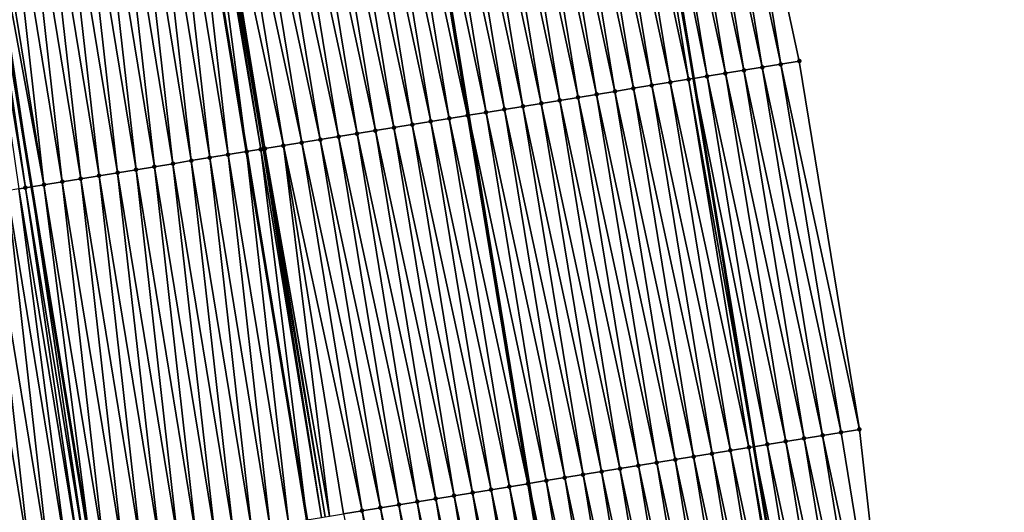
# Model space of a CAD drawing. Header units: feet. Extents: x 2010743 to 2022806, y 818705 to 837694.
# Tile 522 of 531: x 2011127 to 2011180, y 837056 to 837083. Entities that reach past the tile are written whole.
import ezdxf

# ---------------------------------------------------------------- set-up
doc = ezdxf.new("R2010")
doc.units = ezdxf.units.FT
doc.header["$MEASUREMENT"] = 0
for name, color, linetype, lineweight in [('EP_Travel Lane', 172, 'Continuous', 53), ('Road Shots', 141, 'Continuous', 100), ('STRIPING', 60, 'Continuous', 53)]:
    doc.layers.add(name, color=color, linetype=linetype, lineweight=lineweight)
doc.layers.add('I-77-MM17-21_NB-Surface-Border', color=7, linetype='Continuous')
doc.layers.add('I-77-MM17-21_NB-Surface-TIN', color=7, linetype='Continuous')

msp = doc.modelspace()

# ---------------------------------------------------------------- linework, layer by layer
at = {"layer": 'EP_Travel Lane'}
for points in [[(2011143.788, 837198.049, 349.843), (2011147.069, 837178.321, 349.642), (2011150.357, 837158.599, 349.461), (2011153.682, 837138.878, 349.257), (2011156.923, 837119.055, 349.034), (2011160.161, 837099.32, 348.841), (2011163.4, 837079.585, 348.559), (2011166.638, 837059.851, 348.291), (2011169.862, 837040.081, 348.042), (2011173.062, 837020.341, 347.773), (2011176.262, 837000.6, 347.535), (2011179.462, 836980.859, 347.267), (2011182.633, 836961.039, 346.971), (2011185.763, 836941.289, 346.625), (2011188.893, 836921.539, 346.26), (2011192.023, 836901.788, 345.91), (2011195.122, 836881.965, 345.542), (2011198.181, 836862.203, 345.228), (2011201.241, 836842.441, 344.868), (2011204.3, 836822.68, 344.507), (2011207.331, 836802.814, 344.144), (2011210.314, 836783.042, 343.765), (2011213.298, 836763.269, 343.41), (2011216.281, 836743.496, 343.031)], [(2011108.363, 837192.113, 350.139), (2011111.65, 837172.386, 349.935), (2011114.945, 837152.658, 349.739), (2011118.273, 837132.938, 349.54), (2011121.479, 837113.254, 349.314), (2011124.707, 837093.517, 349.075), (2011127.936, 837073.781, 348.829), (2011131.164, 837054.045, 348.582), (2011134.373, 837034.327, 348.314), (2011137.571, 837014.586, 348.052), (2011140.77, 836994.845, 347.804), (2011143.968, 836975.104, 347.527), (2011147.12, 836955.404, 347.217), (2011150.252, 836935.654, 346.875), (2011153.383, 836915.904, 346.53), (2011156.515, 836896.153, 346.174), (2011159.598, 836876.438, 345.825), (2011162.658, 836856.676, 345.491), (2011165.717, 836836.915, 345.115), (2011168.776, 836817.153, 344.77), (2011171.783, 836797.445, 344.426), (2011174.766, 836777.672, 344.066), (2011177.75, 836757.9, 343.675), (2011180.733, 836738.127, 343.324)]]:
    msp.add_polyline3d(points, dxfattribs=at)
at = {"layer": 'I-77-MM17-21_NB-Surface-Border', "color": 3, "linetype": 'Continuous', "lineweight": -3}
msp.add_polyline3d([(2011145.518, 837198.339, 349.784), (2011147.835, 837178.45, 349.618), (2011153.111, 837159.062, 349.356), (2011158.39, 837139.67, 349.073), (2011161.623, 837119.826, 348.847), (2011164.852, 837100.089, 348.658), (2011169.067, 837080.515, 348.34), (2011172.295, 837060.779, 348.069), (2011174.527, 837040.84, 347.854), (2011177.726, 837021.099, 347.597), (2011179.938, 837001.197, 347.389), (2011183.137, 836981.457, 347.116), (2011185.322, 836961.468, 346.865), (2011189.441, 836941.875, 346.483), (2011193.561, 836922.282, 346.084), (2011196.692, 836902.532, 345.727), (2011199.802, 836882.695, 345.372), (2011202.873, 836862.935, 345.041), (2011205.945, 836843.176, 344.693), (2011209.017, 836823.416, 344.338), (2011211.067, 836803.381, 344.006), (2011214.051, 836783.608, 343.64), (2011215.057, 836763.535, 343.352), (2011220.018, 836744.062, 342.899)], dxfattribs=at)
at = {"layer": 'I-77-MM17-21_NB-Surface-TIN', "color": 128, "linetype": 'Continuous', "lineweight": -3}
for points in [[(2011168.08, 837080.353, 348.38), (2011164.852, 837100.089, 348.658), (2011163.865, 837099.927, 348.697)], [(2011168.08, 837080.353, 348.38), (2011169.067, 837080.515, 348.34), (2011164.852, 837100.089, 348.658)], [(2011165.119, 837079.867, 348.5), (2011161.891, 837099.603, 348.778), (2011160.904, 837099.441, 348.812)], [(2011166.106, 837080.029, 348.46), (2011162.878, 837099.765, 348.735), (2011161.891, 837099.603, 348.778)], [(2011165.119, 837079.867, 348.5), (2011166.106, 837080.029, 348.46), (2011161.891, 837099.603, 348.778)], [(2011167.093, 837080.191, 348.422), (2011163.865, 837099.927, 348.697), (2011162.878, 837099.765, 348.735)], [(2011166.106, 837080.029, 348.46), (2011167.093, 837080.191, 348.422), (2011162.878, 837099.765, 348.735)], [(2011167.093, 837080.191, 348.422), (2011168.08, 837080.353, 348.38), (2011163.865, 837099.927, 348.697)], [(2011162.159, 837079.382, 348.599), (2011158.931, 837099.118, 348.877), (2011157.944, 837098.956, 348.89)], [(2011163.146, 837079.544, 348.568), (2011159.917, 837099.28, 348.85), (2011158.931, 837099.118, 348.877)], [(2011162.159, 837079.382, 348.599), (2011163.146, 837079.544, 348.568), (2011158.931, 837099.118, 348.877)], [(2011159.917, 837099.28, 348.85), (2011163.4, 837079.585, 348.559), (2011160.161, 837099.32, 348.841)], [(2011163.146, 837079.544, 348.568), (2011163.4, 837079.585, 348.559), (2011159.917, 837099.28, 348.85)], [(2011164.133, 837079.706, 348.533), (2011160.904, 837099.441, 348.812), (2011160.161, 837099.32, 348.841)], [(2011164.133, 837079.706, 348.533), (2011160.161, 837099.32, 348.841), (2011163.4, 837079.585, 348.559)], [(2011164.133, 837079.706, 348.533), (2011165.119, 837079.867, 348.5), (2011160.904, 837099.441, 348.812)], [(2011158.211, 837078.736, 348.662), (2011154.983, 837098.471, 348.932), (2011153.996, 837098.31, 348.943)], [(2011159.198, 837078.897, 348.647), (2011155.97, 837098.633, 348.92), (2011154.983, 837098.471, 348.932)], [(2011158.211, 837078.736, 348.662), (2011159.198, 837078.897, 348.647), (2011154.983, 837098.471, 348.932)], [(2011160.185, 837079.059, 348.635), (2011156.957, 837098.795, 348.904), (2011155.97, 837098.633, 348.92)], [(2011159.198, 837078.897, 348.647), (2011160.185, 837079.059, 348.635), (2011155.97, 837098.633, 348.92)], [(2011161.172, 837079.22, 348.618), (2011157.944, 837098.956, 348.89), (2011156.957, 837098.795, 348.904)], [(2011160.185, 837079.059, 348.635), (2011161.172, 837079.22, 348.618), (2011156.957, 837098.795, 348.904)], [(2011161.172, 837079.22, 348.618), (2011162.159, 837079.382, 348.599), (2011157.944, 837098.956, 348.89)], [(2011155.251, 837078.251, 348.708), (2011152.023, 837097.987, 348.971), (2011151.036, 837097.825, 348.986)], [(2011156.238, 837078.412, 348.691), (2011153.009, 837098.148, 348.955), (2011152.023, 837097.987, 348.971)], [(2011155.251, 837078.251, 348.708), (2011156.238, 837078.412, 348.691), (2011152.023, 837097.987, 348.971)], [(2011157.225, 837078.574, 348.678), (2011153.996, 837098.31, 348.943), (2011153.009, 837098.148, 348.955)], [(2011156.238, 837078.412, 348.691), (2011157.225, 837078.574, 348.678), (2011153.009, 837098.148, 348.955)], [(2011157.225, 837078.574, 348.678), (2011158.211, 837078.736, 348.662), (2011153.996, 837098.31, 348.943)], [(2011152.29, 837077.766, 348.775), (2011149.062, 837097.502, 349.017), (2011148.125, 837097.349, 349.021)], [(2011153.277, 837077.927, 348.742), (2011150.049, 837097.663, 349.004), (2011149.062, 837097.502, 349.017)], [(2011152.29, 837077.766, 348.775), (2011153.277, 837077.927, 348.742), (2011149.062, 837097.502, 349.017)], [(2011154.264, 837078.089, 348.723), (2011151.036, 837097.825, 348.986), (2011150.049, 837097.663, 349.004)], [(2011153.277, 837077.927, 348.742), (2011154.264, 837078.089, 348.723), (2011150.049, 837097.663, 349.004)], [(2011154.264, 837078.089, 348.723), (2011155.251, 837078.251, 348.708), (2011151.036, 837097.825, 348.986)], [(2011149.33, 837077.281, 348.814), (2011146.101, 837097.017, 349.054), (2011145.115, 837096.856, 349.069)], [(2011150.317, 837077.442, 348.804), (2011147.088, 837097.179, 349.04), (2011146.101, 837097.017, 349.054)], [(2011149.33, 837077.281, 348.814), (2011150.317, 837077.442, 348.804), (2011146.101, 837097.017, 349.054)], [(2011151.304, 837077.604, 348.785), (2011148.075, 837097.34, 349.022), (2011147.088, 837097.179, 349.04)], [(2011150.317, 837077.442, 348.804), (2011151.304, 837077.604, 348.785), (2011147.088, 837097.179, 349.04)], [(2011148.075, 837097.34, 349.022), (2011151.353, 837077.612, 348.784), (2011148.125, 837097.349, 349.021)], [(2011151.304, 837077.604, 348.785), (2011151.353, 837077.612, 348.784), (2011148.075, 837097.34, 349.022)], [(2011152.29, 837077.766, 348.775), (2011148.125, 837097.349, 349.021), (2011151.353, 837077.612, 348.784)], [(2011145.382, 837076.634, 348.875), (2011142.154, 837096.371, 349.124), (2011141.167, 837096.209, 349.141)], [(2011146.369, 837076.796, 348.857), (2011143.141, 837096.532, 349.105), (2011142.154, 837096.371, 349.124)], [(2011145.382, 837076.634, 348.875), (2011146.369, 837076.796, 348.857), (2011142.154, 837096.371, 349.124)], [(2011147.356, 837076.958, 348.841), (2011144.128, 837096.694, 349.087), (2011143.141, 837096.532, 349.105)], [(2011146.369, 837076.796, 348.857), (2011147.356, 837076.958, 348.841), (2011143.141, 837096.532, 349.105)], [(2011148.343, 837077.119, 348.827), (2011145.115, 837096.856, 349.069), (2011144.128, 837096.694, 349.087)], [(2011147.356, 837076.958, 348.841), (2011148.343, 837077.119, 348.827), (2011144.128, 837096.694, 349.087)], [(2011148.343, 837077.119, 348.827), (2011149.33, 837077.281, 348.814), (2011145.115, 837096.856, 349.069)], [(2011142.422, 837076.15, 348.925), (2011139.194, 837095.886, 349.179), (2011138.207, 837095.724, 349.199)], [(2011143.409, 837076.311, 348.907), (2011140.18, 837096.047, 349.161), (2011139.194, 837095.886, 349.179)], [(2011142.422, 837076.15, 348.925), (2011143.409, 837076.311, 348.907), (2011139.194, 837095.886, 349.179)], [(2011144.396, 837076.473, 348.89), (2011141.167, 837096.209, 349.141), (2011140.18, 837096.047, 349.161)], [(2011143.409, 837076.311, 348.907), (2011144.396, 837076.473, 348.89), (2011140.18, 837096.047, 349.161)], [(2011144.396, 837076.473, 348.89), (2011145.382, 837076.634, 348.875), (2011141.167, 837096.209, 349.141)], [(2011138.474, 837075.504, 348.946), (2011136.233, 837095.401, 349.219), (2011135.246, 837095.24, 349.205)], [(2011136.876, 837095.506, 349.22), (2011136.233, 837095.401, 349.219), (2011139.461, 837075.665, 348.956)], [(2011138.474, 837075.504, 348.946), (2011139.461, 837075.665, 348.956), (2011136.233, 837095.401, 349.219)], [(2011140.22, 837075.789, 348.961), (2011137.019, 837095.529, 349.219), (2011136.876, 837095.506, 349.22)], [(2011140.22, 837075.789, 348.961), (2011136.876, 837095.506, 349.22), (2011139.461, 837075.665, 348.956)], [(2011140.358, 837075.812, 348.96), (2011137.22, 837095.562, 349.218), (2011137.019, 837095.529, 349.219)], [(2011140.22, 837075.789, 348.961), (2011140.358, 837075.812, 348.96), (2011137.019, 837095.529, 349.219)], [(2011141.435, 837075.988, 348.942), (2011138.207, 837095.724, 349.199), (2011137.22, 837095.562, 349.218)], [(2011140.358, 837075.812, 348.96), (2011140.448, 837075.826, 348.959), (2011137.22, 837095.562, 349.218)], [(2011140.448, 837075.826, 348.959), (2011141.435, 837075.988, 348.942), (2011137.22, 837095.562, 349.218)], [(2011141.435, 837075.988, 348.942), (2011142.422, 837076.15, 348.925), (2011138.207, 837095.724, 349.199)], [(2011135.514, 837075.02, 348.909), (2011133.272, 837094.917, 349.172), (2011132.285, 837094.756, 349.162)], [(2011136.501, 837075.181, 348.919), (2011134.259, 837095.078, 349.186), (2011133.272, 837094.917, 349.172)], [(2011135.514, 837075.02, 348.909), (2011136.501, 837075.181, 348.919), (2011133.272, 837094.917, 349.172)], [(2011137.487, 837075.342, 348.931), (2011135.246, 837095.24, 349.205), (2011134.259, 837095.078, 349.186)], [(2011136.501, 837075.181, 348.919), (2011137.487, 837075.342, 348.931), (2011134.259, 837095.078, 349.186)], [(2011137.487, 837075.342, 348.931), (2011138.474, 837075.504, 348.946), (2011135.246, 837095.24, 349.205)], [(2011131.566, 837074.374, 348.875), (2011129.325, 837094.272, 349.136), (2011128.338, 837094.111, 349.129)], [(2011132.553, 837074.536, 348.884), (2011130.312, 837094.433, 349.144), (2011129.325, 837094.272, 349.136)], [(2011131.566, 837074.374, 348.875), (2011132.553, 837074.536, 348.884), (2011129.325, 837094.272, 349.136)], [(2011133.54, 837074.697, 348.892), (2011131.298, 837094.595, 349.153), (2011130.312, 837094.433, 349.144)], [(2011132.553, 837074.536, 348.884), (2011133.54, 837074.697, 348.892), (2011130.312, 837094.433, 349.144)], [(2011134.527, 837074.858, 348.901), (2011132.285, 837094.756, 349.162), (2011131.298, 837094.595, 349.153)], [(2011133.54, 837074.697, 348.892), (2011134.527, 837074.858, 348.901), (2011131.298, 837094.595, 349.153)], [(2011134.527, 837074.858, 348.901), (2011135.514, 837075.02, 348.909), (2011132.285, 837094.756, 349.162)], [(2011128.605, 837073.891, 348.836), (2011126.364, 837093.788, 349.105), (2011125.377, 837093.627, 349.089)], [(2011129.592, 837074.052, 348.855), (2011127.351, 837093.949, 349.119), (2011126.364, 837093.788, 349.105)], [(2011128.605, 837073.891, 348.836), (2011129.592, 837074.052, 348.855), (2011126.364, 837093.788, 349.105)], [(2011130.579, 837074.213, 348.867), (2011128.338, 837094.111, 349.129), (2011127.351, 837093.949, 349.119)], [(2011129.592, 837074.052, 348.855), (2011130.579, 837074.213, 348.867), (2011127.351, 837093.949, 349.119)], [(2011130.579, 837074.213, 348.867), (2011131.566, 837074.374, 348.875), (2011128.338, 837094.111, 349.129)], [(2011127.618, 837073.729, 348.826), (2011124.707, 837093.517, 349.075), (2011124.39, 837093.466, 349.073)], [(2011127.266, 837073.672, 348.822), (2011127.618, 837073.729, 348.826), (2011124.39, 837093.466, 349.073)], [(2011124.956, 837093.558, 349.076), (2011124.707, 837093.517, 349.075), (2011127.936, 837073.781, 348.829)], [(2011127.618, 837073.729, 348.826), (2011127.936, 837073.781, 348.829), (2011124.707, 837093.517, 349.075)], [(2011128.605, 837073.891, 348.836), (2011125.377, 837093.627, 349.089), (2011124.956, 837093.558, 349.076)], [(2011128.605, 837073.891, 348.836), (2011124.956, 837093.558, 349.076), (2011127.936, 837073.781, 348.829)], [(2011172.295, 837060.779, 348.069), (2011169.067, 837080.515, 348.34), (2011168.08, 837080.353, 348.38)], [(2011169.334, 837060.294, 348.181), (2011166.106, 837080.029, 348.46), (2011165.119, 837079.867, 348.5)], [(2011170.321, 837060.455, 348.146), (2011167.093, 837080.191, 348.422), (2011166.106, 837080.029, 348.46)], [(2011169.334, 837060.294, 348.181), (2011170.321, 837060.455, 348.146), (2011166.106, 837080.029, 348.46)], [(2011171.308, 837060.617, 348.107), (2011168.08, 837080.353, 348.38), (2011167.093, 837080.191, 348.422)], [(2011170.321, 837060.455, 348.146), (2011171.308, 837060.617, 348.107), (2011167.093, 837080.191, 348.422)], [(2011171.308, 837060.617, 348.107), (2011172.295, 837060.779, 348.069), (2011168.08, 837080.353, 348.38)], [(2011166.374, 837059.808, 348.302), (2011163.146, 837079.544, 348.568), (2011162.159, 837079.382, 348.599)], [(2011163.146, 837079.544, 348.568), (2011166.638, 837059.851, 348.291), (2011163.4, 837079.585, 348.559)], [(2011166.374, 837059.808, 348.302), (2011166.638, 837059.851, 348.291), (2011163.146, 837079.544, 348.568)], [(2011167.361, 837059.97, 348.262), (2011164.133, 837079.706, 348.533), (2011163.4, 837079.585, 348.559)], [(2011167.361, 837059.97, 348.262), (2011163.4, 837079.585, 348.559), (2011166.638, 837059.851, 348.291)], [(2011168.348, 837060.132, 348.226), (2011165.119, 837079.867, 348.5), (2011164.133, 837079.706, 348.533)], [(2011167.361, 837059.97, 348.262), (2011168.348, 837060.132, 348.226), (2011164.133, 837079.706, 348.533)], [(2011168.348, 837060.132, 348.226), (2011169.334, 837060.294, 348.181), (2011165.119, 837079.867, 348.5)], [(2011163.413, 837059.323, 348.364), (2011160.185, 837079.059, 348.635), (2011159.198, 837078.897, 348.647)], [(2011164.4, 837059.484, 348.349), (2011161.172, 837079.22, 348.618), (2011160.185, 837079.059, 348.635)], [(2011164.4, 837059.484, 348.349), (2011160.185, 837079.059, 348.635), (2011163.413, 837059.323, 348.364)], [(2011165.387, 837059.646, 348.329), (2011162.159, 837079.382, 348.599), (2011161.172, 837079.22, 348.618)], [(2011164.4, 837059.484, 348.349), (2011165.387, 837059.646, 348.329), (2011161.172, 837079.22, 348.618)], [(2011165.387, 837059.646, 348.329), (2011166.374, 837059.808, 348.302), (2011162.159, 837079.382, 348.599)], [(2011159.466, 837058.676, 348.434), (2011156.238, 837078.412, 348.691), (2011155.251, 837078.251, 348.708)], [(2011160.453, 837058.838, 348.417), (2011157.225, 837078.574, 348.678), (2011156.238, 837078.412, 348.691)], [(2011159.466, 837058.676, 348.434), (2011160.453, 837058.838, 348.417), (2011156.238, 837078.412, 348.691)], [(2011161.44, 837059, 348.401), (2011158.211, 837078.736, 348.662), (2011157.225, 837078.574, 348.678)], [(2011160.453, 837058.838, 348.417), (2011161.44, 837059, 348.401), (2011157.225, 837078.574, 348.678)], [(2011162.427, 837059.161, 348.382), (2011159.198, 837078.897, 348.647), (2011158.211, 837078.736, 348.662)], [(2011161.44, 837059, 348.401), (2011162.427, 837059.161, 348.382), (2011158.211, 837078.736, 348.662)], [(2011162.427, 837059.161, 348.382), (2011163.413, 837059.323, 348.364), (2011159.198, 837078.897, 348.647)], [(2011156.506, 837058.191, 348.488), (2011153.277, 837077.927, 348.742), (2011152.29, 837077.766, 348.775)], [(2011157.492, 837058.353, 348.468), (2011154.264, 837078.089, 348.723), (2011153.277, 837077.927, 348.742)], [(2011156.506, 837058.191, 348.488), (2011157.492, 837058.353, 348.468), (2011153.277, 837077.927, 348.742)], [(2011158.479, 837058.515, 348.453), (2011155.251, 837078.251, 348.708), (2011154.264, 837078.089, 348.723)], [(2011157.492, 837058.353, 348.468), (2011158.479, 837058.515, 348.453), (2011154.264, 837078.089, 348.723)], [(2011158.479, 837058.515, 348.453), (2011159.466, 837058.676, 348.434), (2011155.251, 837078.251, 348.708)], [(2011153.545, 837057.706, 348.556), (2011150.317, 837077.442, 348.804), (2011149.33, 837077.281, 348.814)], [(2011154.532, 837057.868, 348.538), (2011151.304, 837077.604, 348.785), (2011150.317, 837077.442, 348.804)], [(2011153.545, 837057.706, 348.556), (2011154.532, 837057.868, 348.538), (2011150.317, 837077.442, 348.804)], [(2011151.304, 837077.604, 348.785), (2011154.582, 837057.876, 348.537), (2011151.353, 837077.612, 348.784)], [(2011154.532, 837057.868, 348.538), (2011154.582, 837057.876, 348.537), (2011151.304, 837077.604, 348.785)], [(2011155.519, 837058.03, 348.517), (2011152.29, 837077.766, 348.775), (2011151.353, 837077.612, 348.784)], [(2011155.519, 837058.03, 348.517), (2011151.353, 837077.612, 348.784), (2011154.582, 837057.876, 348.537)], [(2011155.519, 837058.03, 348.517), (2011156.506, 837058.191, 348.488), (2011152.29, 837077.766, 348.775)], [(2011150.584, 837057.221, 348.598), (2011147.356, 837076.958, 348.841), (2011146.369, 837076.796, 348.857)], [(2011151.571, 837057.383, 348.582), (2011148.343, 837077.119, 348.827), (2011147.356, 837076.958, 348.841)], [(2011150.584, 837057.221, 348.598), (2011151.571, 837057.383, 348.582), (2011147.356, 837076.958, 348.841)], [(2011152.558, 837057.545, 348.569), (2011149.33, 837077.281, 348.814), (2011148.343, 837077.119, 348.827)], [(2011151.571, 837057.383, 348.582), (2011152.558, 837057.545, 348.569), (2011148.343, 837077.119, 348.827)], [(2011152.558, 837057.545, 348.569), (2011153.545, 837057.706, 348.556), (2011149.33, 837077.281, 348.814)], [(2011146.637, 837056.575, 348.671), (2011143.409, 837076.311, 348.907), (2011142.422, 837076.15, 348.925)], [(2011147.624, 837056.737, 348.653), (2011144.396, 837076.473, 348.89), (2011143.409, 837076.311, 348.907)], [(2011146.637, 837056.575, 348.671), (2011147.624, 837056.737, 348.653), (2011143.409, 837076.311, 348.907)], [(2011148.611, 837056.898, 348.635), (2011145.382, 837076.634, 348.875), (2011144.396, 837076.473, 348.89)], [(2011147.624, 837056.737, 348.653), (2011148.611, 837056.898, 348.635), (2011144.396, 837076.473, 348.89)], [(2011149.598, 837057.06, 348.616), (2011146.369, 837076.796, 348.857), (2011145.382, 837076.634, 348.875)], [(2011148.611, 837056.898, 348.635), (2011149.598, 837057.06, 348.616), (2011145.382, 837076.634, 348.875)], [(2011149.598, 837057.06, 348.616), (2011150.584, 837057.221, 348.598), (2011146.369, 837076.796, 348.857)], [(2011140.22, 837075.789, 348.961), (2011139.461, 837075.665, 348.956), (2011142.69, 837055.929, 348.721)], [(2011143.485, 837056.059, 348.726), (2011140.358, 837075.812, 348.96), (2011140.22, 837075.789, 348.961)], [(2011143.485, 837056.059, 348.726), (2011140.22, 837075.789, 348.961), (2011142.69, 837055.929, 348.721)], [(2011143.676, 837056.09, 348.726), (2011140.448, 837075.826, 348.959), (2011140.358, 837075.812, 348.96)], [(2011143.485, 837056.059, 348.726), (2011143.676, 837056.09, 348.726), (2011140.358, 837075.812, 348.96)], [(2011143.9, 837056.127, 348.725), (2011141.435, 837075.988, 348.942), (2011140.448, 837075.826, 348.959)], [(2011143.676, 837056.09, 348.726), (2011143.9, 837056.127, 348.725), (2011140.448, 837075.826, 348.959)], [(2011145.65, 837056.413, 348.69), (2011142.422, 837076.15, 348.925), (2011141.435, 837075.988, 348.942)], [(2011143.9, 837056.127, 348.725), (2011144.663, 837056.252, 348.712), (2011141.435, 837075.988, 348.942)], [(2011144.663, 837056.252, 348.712), (2011145.65, 837056.413, 348.69), (2011141.435, 837075.988, 348.942)], [(2011145.65, 837056.413, 348.69), (2011146.637, 837056.575, 348.671), (2011142.422, 837076.15, 348.925)], [(2011139.729, 837055.445, 348.675), (2011137.487, 837075.342, 348.931), (2011136.501, 837075.181, 348.919)], [(2011140.716, 837055.606, 348.686), (2011138.474, 837075.504, 348.946), (2011137.487, 837075.342, 348.931)], [(2011139.729, 837055.445, 348.675), (2011140.716, 837055.606, 348.686), (2011137.487, 837075.342, 348.931)], [(2011141.703, 837055.767, 348.705), (2011139.461, 837075.665, 348.956), (2011138.474, 837075.504, 348.946)], [(2011140.716, 837055.606, 348.686), (2011141.703, 837055.767, 348.705), (2011138.474, 837075.504, 348.946)], [(2011141.703, 837055.767, 348.705), (2011142.69, 837055.929, 348.721), (2011139.461, 837075.665, 348.956)], [(2011136.768, 837054.961, 348.646), (2011134.527, 837074.858, 348.901), (2011133.54, 837074.697, 348.892)], [(2011137.755, 837055.122, 348.656), (2011135.514, 837075.02, 348.909), (2011134.527, 837074.858, 348.901)], [(2011136.768, 837054.961, 348.646), (2011137.755, 837055.122, 348.656), (2011134.527, 837074.858, 348.901)], [(2011138.742, 837055.284, 348.666), (2011136.501, 837075.181, 348.919), (2011135.514, 837075.02, 348.909)], [(2011137.755, 837055.122, 348.656), (2011138.742, 837055.284, 348.666), (2011135.514, 837075.02, 348.909)], [(2011138.742, 837055.284, 348.666), (2011139.729, 837055.445, 348.675), (2011136.501, 837075.181, 348.919)], [(2011132.821, 837054.316, 348.607), (2011130.579, 837074.213, 348.867), (2011129.592, 837074.052, 348.855)], [(2011133.807, 837054.477, 348.62), (2011131.566, 837074.374, 348.875), (2011130.579, 837074.213, 348.867)], [(2011132.821, 837054.316, 348.607), (2011133.807, 837054.477, 348.62), (2011130.579, 837074.213, 348.867)], [(2011134.794, 837054.638, 348.63), (2011132.553, 837074.536, 348.884), (2011131.566, 837074.374, 348.875)], [(2011133.807, 837054.477, 348.62), (2011134.794, 837054.638, 348.63), (2011131.566, 837074.374, 348.875)], [(2011135.781, 837054.8, 348.637), (2011133.54, 837074.697, 348.892), (2011132.553, 837074.536, 348.884)], [(2011134.794, 837054.638, 348.63), (2011135.781, 837054.8, 348.637), (2011132.553, 837074.536, 348.884)], [(2011135.781, 837054.8, 348.637), (2011136.768, 837054.961, 348.646), (2011133.54, 837074.697, 348.892)], [(2011129.86, 837053.832, 348.531), (2011127.266, 837073.672, 348.822), (2011126.631, 837073.568, 348.778)], [(2011130.513, 837053.939, 348.57), (2011127.618, 837073.729, 348.826), (2011127.266, 837073.672, 348.822)], [(2011129.86, 837053.832, 348.531), (2011130.513, 837053.939, 348.57), (2011127.266, 837073.672, 348.822)], [(2011130.847, 837053.993, 348.578), (2011127.936, 837073.781, 348.829), (2011127.618, 837073.729, 348.826)], [(2011130.513, 837053.939, 348.57), (2011130.847, 837053.993, 348.578), (2011127.618, 837073.729, 348.826)], [(2011128.605, 837073.891, 348.836), (2011127.936, 837073.781, 348.829), (2011131.164, 837054.045, 348.582)], [(2011130.847, 837053.993, 348.578), (2011131.164, 837054.045, 348.582), (2011127.936, 837073.781, 348.829)], [(2011131.834, 837054.154, 348.592), (2011129.592, 837074.052, 348.855), (2011128.605, 837073.891, 348.836)], [(2011131.834, 837054.154, 348.592), (2011128.605, 837073.891, 348.836), (2011131.164, 837054.045, 348.582)], [(2011131.834, 837054.154, 348.592), (2011132.821, 837054.316, 348.607), (2011129.592, 837074.052, 348.855)], [(2011127.886, 837053.51, 348.47), (2011125.644, 837073.407, 348.75), (2011124.658, 837073.246, 348.72)], [(2011126.899, 837053.349, 348.435), (2011127.886, 837053.51, 348.47), (2011124.658, 837073.246, 348.72)], [(2011128.873, 837053.671, 348.501), (2011126.631, 837073.568, 348.778), (2011125.644, 837073.407, 348.75)], [(2011127.886, 837053.51, 348.47), (2011128.873, 837053.671, 348.501), (2011125.644, 837073.407, 348.75)], [(2011128.873, 837053.671, 348.501), (2011129.86, 837053.832, 348.531), (2011126.631, 837073.568, 348.778)], [(2011174.527, 837040.84, 347.854), (2011171.308, 837060.617, 348.107), (2011170.321, 837060.455, 348.146)], [(2011174.527, 837040.84, 347.854), (2011172.295, 837060.779, 348.069), (2011171.308, 837060.617, 348.107)], [(2011170.579, 837040.198, 348.006), (2011167.361, 837059.97, 348.262), (2011166.638, 837059.851, 348.291)], [(2011171.566, 837040.358, 347.977), (2011168.348, 837060.132, 348.226), (2011167.361, 837059.97, 348.262)], [(2011170.579, 837040.198, 348.006), (2011171.566, 837040.358, 347.977), (2011167.361, 837059.97, 348.262)], [(2011172.553, 837040.519, 347.936), (2011169.334, 837060.294, 348.181), (2011168.348, 837060.132, 348.226)], [(2011171.566, 837040.358, 347.977), (2011172.553, 837040.519, 347.936), (2011168.348, 837060.132, 348.226)], [(2011173.54, 837040.679, 347.895), (2011170.321, 837060.455, 348.146), (2011169.334, 837060.294, 348.181)], [(2011172.553, 837040.519, 347.936), (2011173.54, 837040.679, 347.895), (2011169.334, 837060.294, 348.181)], [(2011173.54, 837040.679, 347.895), (2011174.527, 837040.84, 347.854), (2011170.321, 837060.455, 348.146)], [(2011167.618, 837039.717, 348.095), (2011164.4, 837059.484, 348.349), (2011163.413, 837059.323, 348.364)], [(2011168.605, 837039.877, 348.08), (2011165.387, 837059.646, 348.329), (2011164.4, 837059.484, 348.349)], [(2011167.618, 837039.717, 348.095), (2011168.605, 837039.877, 348.08), (2011164.4, 837059.484, 348.349)], [(2011169.592, 837040.037, 348.056), (2011166.374, 837059.808, 348.302), (2011165.387, 837059.646, 348.329)], [(2011168.605, 837039.877, 348.08), (2011169.592, 837040.037, 348.056), (2011165.387, 837059.646, 348.329)], [(2011166.374, 837059.808, 348.302), (2011169.862, 837040.081, 348.042), (2011166.638, 837059.851, 348.291)], [(2011169.592, 837040.037, 348.056), (2011169.862, 837040.081, 348.042), (2011166.374, 837059.808, 348.302)], [(2011170.579, 837040.198, 348.006), (2011166.638, 837059.851, 348.291), (2011169.862, 837040.081, 348.042)], [(2011164.657, 837039.236, 348.145), (2011161.44, 837059, 348.401), (2011160.453, 837058.838, 348.417)], [(2011165.644, 837039.396, 348.128), (2011162.427, 837059.161, 348.382), (2011161.44, 837059, 348.401)], [(2011164.657, 837039.236, 348.145), (2011165.644, 837039.396, 348.128), (2011161.44, 837059, 348.401)], [(2011166.631, 837039.557, 348.111), (2011163.413, 837059.323, 348.364), (2011162.427, 837059.161, 348.382)], [(2011165.644, 837039.396, 348.128), (2011166.631, 837039.557, 348.111), (2011162.427, 837059.161, 348.382)], [(2011166.631, 837039.557, 348.111), (2011167.618, 837039.717, 348.095), (2011163.413, 837059.323, 348.364)], [(2011161.695, 837038.756, 348.193), (2011158.479, 837058.515, 348.453), (2011157.492, 837058.353, 348.468)], [(2011162.682, 837038.916, 348.174), (2011159.466, 837058.676, 348.434), (2011158.479, 837058.515, 348.453)], [(2011161.695, 837038.756, 348.193), (2011162.682, 837038.916, 348.174), (2011158.479, 837058.515, 348.453)], [(2011163.67, 837039.076, 348.159), (2011160.453, 837058.838, 348.417), (2011159.466, 837058.676, 348.434)], [(2011162.682, 837038.916, 348.174), (2011163.67, 837039.076, 348.159), (2011159.466, 837058.676, 348.434)], [(2011163.67, 837039.076, 348.159), (2011164.657, 837039.236, 348.145), (2011160.453, 837058.838, 348.417)], [(2011157.747, 837038.115, 348.277), (2011154.532, 837057.868, 348.538), (2011153.545, 837057.706, 348.556)], [(2011154.532, 837057.868, 348.538), (2011157.797, 837038.123, 348.276), (2011154.582, 837057.876, 348.537)], [(2011157.747, 837038.115, 348.277), (2011157.797, 837038.123, 348.276), (2011154.532, 837057.868, 348.538)], [(2011158.734, 837038.275, 348.26), (2011155.519, 837058.03, 348.517), (2011154.582, 837057.876, 348.537)], [(2011158.734, 837038.275, 348.26), (2011154.582, 837057.876, 348.537), (2011157.797, 837038.123, 348.276)], [(2011159.721, 837038.435, 348.23), (2011156.506, 837058.191, 348.488), (2011155.519, 837058.03, 348.517)], [(2011158.734, 837038.275, 348.26), (2011159.721, 837038.435, 348.23), (2011155.519, 837058.03, 348.517)], [(2011160.708, 837038.596, 348.211), (2011157.492, 837058.353, 348.468), (2011156.506, 837058.191, 348.488)], [(2011159.721, 837038.435, 348.23), (2011160.708, 837038.596, 348.211), (2011156.506, 837058.191, 348.488)], [(2011160.708, 837038.596, 348.211), (2011161.695, 837038.756, 348.193), (2011157.492, 837058.353, 348.468)], [(2011154.786, 837037.634, 348.325), (2011151.571, 837057.383, 348.582), (2011150.584, 837057.221, 348.598)], [(2011155.773, 837037.794, 348.309), (2011152.558, 837057.545, 348.569), (2011151.571, 837057.383, 348.582)], [(2011154.786, 837037.634, 348.325), (2011155.773, 837037.794, 348.309), (2011151.571, 837057.383, 348.582)], [(2011156.76, 837037.955, 348.299), (2011153.545, 837057.706, 348.556), (2011152.558, 837057.545, 348.569)], [(2011155.773, 837037.794, 348.309), (2011156.76, 837037.955, 348.299), (2011152.558, 837057.545, 348.569)], [(2011156.76, 837037.955, 348.299), (2011157.747, 837038.115, 348.277), (2011153.545, 837057.706, 348.556)], [(2011151.824, 837037.154, 348.38), (2011148.611, 837056.898, 348.635), (2011147.624, 837056.737, 348.653)], [(2011152.812, 837037.314, 348.362), (2011149.598, 837057.06, 348.616), (2011148.611, 837056.898, 348.635)], [(2011151.824, 837037.154, 348.38), (2011152.812, 837037.314, 348.362), (2011148.611, 837056.898, 348.635)], [(2011153.799, 837037.474, 348.342), (2011150.584, 837057.221, 348.598), (2011149.598, 837057.06, 348.616)], [(2011152.812, 837037.314, 348.362), (2011153.799, 837037.474, 348.342), (2011149.598, 837057.06, 348.616)], [(2011153.799, 837037.474, 348.342), (2011154.786, 837037.634, 348.325), (2011150.584, 837057.221, 348.598)], [(2011148.863, 837036.673, 348.433), (2011145.65, 837056.413, 348.69), (2011144.663, 837056.252, 348.712)], [(2011149.85, 837036.833, 348.412), (2011146.637, 837056.575, 348.671), (2011145.65, 837056.413, 348.69)], [(2011148.863, 837036.673, 348.433), (2011149.85, 837036.833, 348.412), (2011145.65, 837056.413, 348.69)], [(2011150.837, 837036.994, 348.394), (2011147.624, 837056.737, 348.653), (2011146.637, 837056.575, 348.671)], [(2011149.85, 837036.833, 348.412), (2011150.837, 837036.994, 348.394), (2011146.637, 837056.575, 348.671)], [(2011150.837, 837036.994, 348.394), (2011151.824, 837037.154, 348.38), (2011147.624, 837056.737, 348.653)]]:
    msp.add_3dface(points, dxfattribs=at)
at = {"layer": 'Road Shots', "lineweight": 100}
for p in [(2011169.067, 837080.515, 348.34), (2011166.106, 837080.029, 348.46), (2011167.093, 837080.191, 348.422), (2011168.08, 837080.353, 348.38), (2011163.146, 837079.544, 348.568), (2011164.133, 837079.706, 348.533), (2011165.119, 837079.867, 348.5), (2011160.185, 837079.059, 348.635), (2011161.172, 837079.22, 348.618), (2011162.159, 837079.382, 348.599), (2011156.238, 837078.412, 348.691), (2011157.225, 837078.574, 348.678), (2011158.211, 837078.736, 348.662), (2011159.198, 837078.897, 348.647), (2011153.277, 837077.927, 348.742), (2011154.264, 837078.089, 348.723), (2011155.251, 837078.251, 348.708), (2011150.317, 837077.442, 348.804), (2011151.304, 837077.604, 348.785), (2011152.29, 837077.766, 348.775), (2011147.356, 837076.958, 348.841), (2011148.343, 837077.119, 348.827), (2011149.33, 837077.281, 348.814), (2011143.409, 837076.311, 348.907), (2011144.396, 837076.473, 348.89), (2011145.382, 837076.634, 348.875), (2011146.369, 837076.796, 348.857), (2011140.22, 837075.789, 348.961), (2011140.358, 837075.812, 348.96), (2011140.448, 837075.826, 348.959), (2011141.435, 837075.988, 348.942), (2011142.422, 837076.15, 348.925), (2011137.487, 837075.342, 348.931), (2011138.474, 837075.504, 348.946), (2011139.461, 837075.665, 348.956), (2011134.527, 837074.858, 348.901), (2011135.514, 837075.02, 348.909), (2011136.501, 837075.181, 348.919), (2011130.579, 837074.213, 348.867), (2011131.566, 837074.374, 348.875), (2011132.553, 837074.536, 348.884), (2011133.54, 837074.697, 348.892), (2011127.618, 837073.729, 348.826), (2011128.605, 837073.891, 348.836), (2011129.592, 837074.052, 348.855), (2011171.308, 837060.617, 348.107), (2011172.295, 837060.779, 348.069), (2011167.361, 837059.97, 348.262), (2011168.348, 837060.132, 348.226), (2011169.334, 837060.294, 348.181), (2011170.321, 837060.455, 348.146), (2011164.4, 837059.484, 348.349), (2011165.387, 837059.646, 348.329), (2011166.374, 837059.808, 348.302), (2011161.44, 837059, 348.401), (2011162.427, 837059.161, 348.382), (2011163.413, 837059.323, 348.364), (2011158.479, 837058.515, 348.453), (2011159.466, 837058.676, 348.434), (2011160.453, 837058.838, 348.417), (2011154.532, 837057.868, 348.538), (2011155.519, 837058.03, 348.517), (2011156.506, 837058.191, 348.488), (2011157.492, 837058.353, 348.468), (2011151.571, 837057.383, 348.582), (2011152.558, 837057.545, 348.569), (2011153.545, 837057.706, 348.556), (2011148.611, 837056.898, 348.635), (2011149.598, 837057.06, 348.616), (2011150.584, 837057.221, 348.598), (2011145.65, 837056.413, 348.69), (2011146.637, 837056.575, 348.671), (2011147.624, 837056.737, 348.653)]:
    msp.add_point(p, dxfattribs=at)
at = {"layer": 'STRIPING'}
for points in [[(2011131.757, 837196.032, 350.08), (2011135.05, 837176.306, 349.881), (2011138.349, 837156.583, 349.708), (2011141.673, 837136.862, 349.483), (2011144.897, 837117.085, 349.242), (2011148.125, 837097.349, 349.021), (2011151.353, 837077.612, 348.784), (2011154.582, 837057.876, 348.537), (2011157.797, 837038.123, 348.276), (2011160.997, 837018.382, 348.01), (2011164.196, 836998.641, 347.774), (2011167.395, 836978.901, 347.488), (2011170.56, 836959.122, 347.172), (2011173.692, 836939.371, 346.826), (2011176.823, 836919.621, 346.487), (2011179.955, 836899.871, 346.118), (2011183.049, 836880.084, 345.755), (2011186.109, 836860.322, 345.438), (2011189.168, 836840.561, 345.072), (2011192.228, 836820.8, 344.699), (2011195.25, 836800.988, 344.335), (2011198.234, 836781.215, 343.957), (2011201.218, 836761.443, 343.585), (2011204.201, 836741.669, 343.254)], [(2011119.876, 837194.041, 350.275), (2011123.179, 837174.316, 350.075), (2011126.484, 837154.592, 349.884), (2011129.791, 837134.868, 349.674), (2011133.005, 837115.138, 349.433), (2011136.233, 837095.401, 349.219), (2011139.461, 837075.665, 348.956), (2011142.69, 837055.929, 348.721), (2011145.902, 837036.193, 348.463), (2011149.101, 837016.452, 348.205), (2011152.3, 836996.711, 347.952), (2011155.498, 836976.971, 347.679), (2011158.657, 836957.231, 347.357), (2011161.788, 836937.481, 347.003), (2011164.92, 836917.73, 346.666), (2011168.052, 836897.98, 346.308), (2011171.147, 836878.231, 345.946), (2011174.219, 836858.471, 345.631), (2011177.291, 836838.712, 345.251), (2011180.362, 836818.952, 344.896), (2011183.382, 836799.193, 344.548), (2011186.365, 836779.421, 344.179), (2011189.349, 836759.648, 343.787), (2011192.333, 836739.875, 343.458)]]:
    msp.add_polyline3d(points, dxfattribs=at)

doc.saveas('drawing.dxf')
